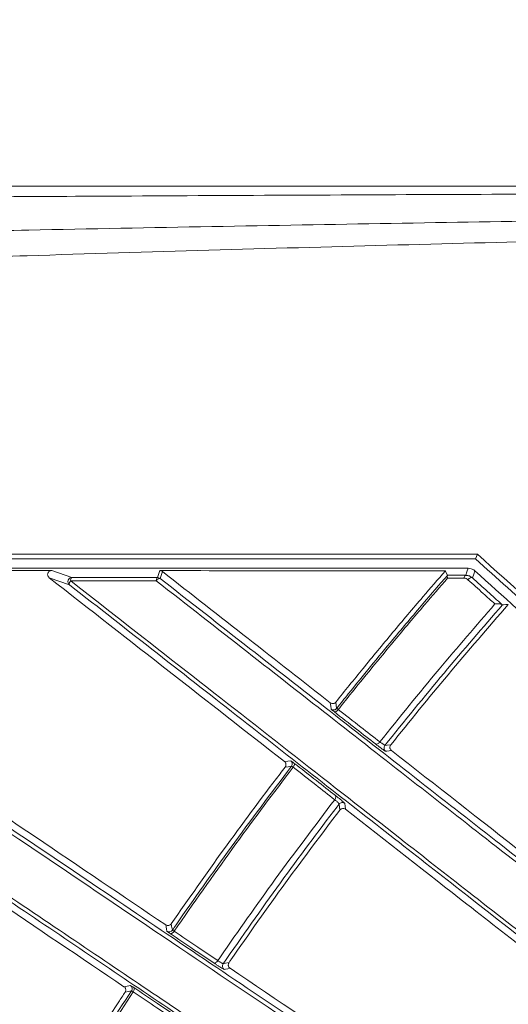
# Model space of a CAD drawing. Header units: millimetres. Extents: x 0 to 1118, y 0 to 864.
# Tile 351 of 512: x 481.46 to 487.52, y 447.27 to 459.47. Entities that reach past the tile are written whole.
import ezdxf

# ---------------------------------------------------------------- set-up
doc = ezdxf.new("R2010")
doc.units = ezdxf.units.MM
doc.styles.add('SLDTEXTSTYLE0', font='TXT', dxfattribs={"width": 0.605})
doc.dimstyles.new('SLDDIMSTYLE3', dxfattribs={"dimtxt": 3.175, "dimasz": 3.302, "dimexe": 0, "dimexo": 0.0625, "dimgap": 0.79375, "dimtad": 0, "dimtih": 1, "dimtoh": 1, "dimdec": 1, "dimlfac": 4, "dimrnd": 1e-09, "dimzin": 12, "dimdsep": 46, "dimtxsty": 'SLDTEXTSTYLE0', "dimsah": 1, "dimcen": 0.09, "dimadec": 0, "dimazin": 3, "dimtfac": 1, "dimtofl": 0, "dimtmove": 0, "dimatfit": 3, "dimfxl": 1, "dimfrac": 2, "dimtolj": 1, "dimtzin": 12, "dimarcsym": 0})

# ---------------------------------------------------------------- blocks, each defined once
blk = doc.blocks.new('_D_3')
at = {"color": 7, "linetype": 'Continuous', "lineweight": 0}
for p, q in [((465.577, 443.258), (465.577, 471.353)), ((606.87, 443.258), (606.87, 471.353)), ((465.577, 469.753), (530.766, 469.753)), ((606.87, 469.753), (541.68, 469.753))]:
    blk.add_line(p, q, dxfattribs=at)
for points in [[(465.577, 469.753), (468.879, 469.245), (468.879, 470.261)], [(606.87, 469.753), (603.568, 470.261), (603.568, 469.245)]]:
    blk.add_solid(points, dxfattribs=at)
at = {"color": 7, "linetype": 'Continuous', "lineweight": 0, "insert": (530.766, 471.409), "char_height": 3.175, "attachment_point": 1, "style": 'SLDTEXTSTYLE0'}
blk.add_mtext('565.2', dxfattribs=at)
blk = doc.blocks.new('_D_4')
at = {"color": 7, "linetype": 'Continuous', "lineweight": 0}
for p, q in [((462.003, 441.286), (462.003, 484.2)), ((610.443, 441.286), (610.443, 484.2)), ((462.003, 482.6), (530.766, 482.6)), ((610.443, 482.6), (541.68, 482.6))]:
    blk.add_line(p, q, dxfattribs=at)
for points in [[(462.003, 482.6), (465.305, 482.092), (465.305, 483.108)], [(610.443, 482.6), (607.141, 483.108), (607.141, 482.092)]]:
    blk.add_solid(points, dxfattribs=at)
at = {"color": 7, "linetype": 'Continuous', "lineweight": 0, "insert": (530.766, 484.256), "char_height": 3.175, "attachment_point": 1, "style": 'SLDTEXTSTYLE0'}
blk.add_mtext('593.8', dxfattribs=at)

msp = doc.modelspace()

# ---------------------------------------------------------------- linework, layer by layer
at = {"color": 7, "linetype": 'Continuous', "lineweight": 15}
for p, q in [((487.114, 452.7869), (487.1373, 452.8458)), ((483.1544, 452.5163), (482.0936, 452.5157)), ((482.1085, 452.5562), (483.1713, 452.5554)), ((486.7643, 452.5818), (486.7655, 452.5838))]:
    msp.add_line(p, q, dxfattribs=at)
at = {"color": 9, "linetype": 'Continuous', "lineweight": 0}
for p, q in [((481.858, 452.6428), (482.1085, 452.5562)), ((483.1713, 452.5554), (483.1997, 452.642)), ((483.2303, 452.6313), (483.202, 452.5453)), ((482.0778, 452.4672), (481.828, 452.5536)), ((485.3919, 450.9337), (485.386, 450.9275)), ((485.4218, 449.7471), (485.4302, 449.6735))]:
    msp.add_line(p, q, dxfattribs=at)
at = {"color": 7, "linetype": 'Continuous', "lineweight": 15, "flags": 128}
for points in [[(486.7655, 452.5838), (486.7473, 452.6227), (486.7395, 452.6393)], [(487.4478, 452.2179), (487.4613, 452.2189), (487.4907, 452.2209), (487.52, 452.2229)]]:
    msp.add_lwpolyline(points, dxfattribs=at)
at = {"color": 9, "linetype": 'Continuous', "lineweight": 0, "flags": 128}
for points in [[(486.9914, 452.5838), (487.0069, 452.6268), (487.0228, 452.6708)], [(487.1059, 452.6386), (487.0907, 452.5966), (487.0748, 452.5524)], [(482.0936, 452.5157), (482.0882, 452.5081), (482.0836, 452.5005), (482.0799, 452.4931), (482.0772, 452.4861), (482.0756, 452.4799), (482.0751, 452.4745), (482.0759, 452.4703), (482.0778, 452.4672)], [(483.1713, 452.5554), (483.1683, 452.5544), (483.1655, 452.5521), (483.1628, 452.5486), (483.1604, 452.5438), (483.1583, 452.5381), (483.1566, 452.5315), (483.1553, 452.5242), (483.1544, 452.5163)], [(483.202, 452.5453), (483.198, 452.5467), (483.1931, 452.5465), (483.1872, 452.5447), (483.1808, 452.5414), (483.1741, 452.5367), (483.1672, 452.5308), (483.1606, 452.5239), (483.1544, 452.5163)], [(487.0748, 452.5524), (487.0698, 452.5549), (487.0638, 452.5558), (487.057, 452.555), (487.0495, 452.5527), (487.0417, 452.5488), (487.034, 452.5435), (487.0266, 452.5371), (487.0198, 452.5298)], [(485.3228, 450.9247), (485.3223, 450.9288), (485.3178, 450.9632), (485.3124, 451.0046)], [(485.4115, 450.92), (485.4053, 450.9124), (485.3984, 450.9056), (485.3911, 450.8999), (485.3838, 450.8955), (485.3767, 450.8926), (485.3701, 450.8914), (485.3643, 450.8918), (485.3594, 450.8938)], [(485.3817, 451.0118), (485.3868, 450.9728), (485.3868, 450.9722), (485.3913, 450.9379), (485.3919, 450.9337)], [(485.9264, 450.5186), (485.9202, 450.5109), (485.9132, 450.5041), (485.9059, 450.4985), (485.8985, 450.4942), (485.8912, 450.4914), (485.8844, 450.4903), (485.8784, 450.4908), (485.8733, 450.493)], [(485.9899, 450.4743), (486.0195, 450.4781), (486.0631, 450.4837)], [(486.0707, 450.4121), (486.0428, 450.4085), (486.0133, 450.4047), (485.9991, 450.4029)], [(484.7433, 450.2758), (484.7848, 450.2807), (484.8232, 450.2852)], [(484.8313, 450.2162), (484.792, 450.2116), (484.7527, 450.207)], [(484.8623, 450.257), (484.8652, 450.2532), (484.867, 450.2482), (484.8676, 450.2421), (484.8669, 450.2353), (484.8651, 450.2279), (484.862, 450.2202), (484.858, 450.2125), (484.853, 450.2049)], [(485.3755, 449.8553), (485.3786, 449.8514), (485.3805, 449.8462), (485.3813, 449.8401), (485.3808, 449.8332), (485.379, 449.8257), (485.3761, 449.818), (485.3721, 449.8102), (485.3672, 449.8026)], [(485.4931, 449.7552), (485.497, 449.7209), (485.5013, 449.6836)], [(483.2875, 448.1715), (483.2821, 448.1983), (483.2764, 448.2264), (483.2715, 448.2508)], [(483.3401, 448.2629), (483.3457, 448.2349), (483.3557, 448.1853)], [(483.3767, 448.1723), (483.371, 448.1643), (483.3646, 448.1571), (483.3578, 448.1509), (483.351, 448.146), (483.3442, 448.1427), (483.3378, 448.1409), (483.3321, 448.1409), (483.3272, 448.1425)], [(483.9182, 447.8079), (483.9125, 447.7998), (483.9061, 447.7926), (483.8993, 447.7865), (483.8922, 447.7817), (483.8853, 447.7784), (483.8787, 447.7768), (483.8728, 447.7768), (483.8677, 447.7786)], [(483.9843, 447.7686), (484.0133, 447.7744), (484.0571, 447.7832)], [(484.0697, 447.7124), (484.0423, 447.7069), (484.0132, 447.7011), (483.9984, 447.6981)], [(482.7545, 447.4841), (482.7958, 447.4919), (482.834, 447.4992)], [(482.8469, 447.4309), (482.8078, 447.4235), (482.7688, 447.4161)], [(482.876, 447.473), (482.8792, 447.4695), (482.8812, 447.4646), (482.8821, 447.4587), (482.8818, 447.4518), (482.8804, 447.4443), (482.8778, 447.4364), (482.8742, 447.4284), (482.8697, 447.4205)]]:
    msp.add_lwpolyline(points, dxfattribs=at)
at = {"color": 9, "linetype": 'Continuous', "lineweight": 0}
for centre, radius, start, end in [((482.1094, 452.5061), 0.0501, 90.97078, 230.87522), ((482.1386, 452.5221), 0.0455, 131.40302, 188.0994), ((483.1719, 452.5053), 0.05, 52.93812, 90.69631), ((487.0065, 452.5505), 0.0365, 114.3898, 182.38423), ((486.0291, 450.443), 0.05, 141.3929, 233.28661), ((484.7915, 450.2465), 0.05, 322.74274, 50.67155), ((485.4614, 449.7165), 0.05, 50.71508, 142.31946), ((484.0255, 447.7402), 0.05, 145.40677, 237.24803), ((482.805, 447.4583), 0.05, 326.73365, 54.70825)]:
    msp.add_arc(centre, radius, start, end, dxfattribs=at)
at = {"color": 7, "linetype": 'Continuous', "lineweight": 15}
for centre, radius, start, end in [((485.3527, 450.9648), 0.0501, 233.35254, 311.6606), ((483.3145, 448.2136), 0.05, 237.30226, 325.51232)]:
    msp.add_arc(centre, radius, start, end, dxfattribs=at)
for points, knots in [([(478.6284, 457.4083), (479.2268, 457.4083), (480.4284, 457.4083), (482.3673, 457.4083), (484.4268, 457.4083), (486.5972, 457.4083), (488.7257, 457.4083), (490.966, 457.4083), (493.2968, 457.4083), (496.1636, 457.4083), (499.4167, 457.4083), (502.5009, 457.4083), (505.0216, 457.4083), (506.9484, 457.4083), (508.9184, 457.4083), (510.9365, 457.4083), (513.0011, 457.4083), (515.1104, 457.4083), (517.2521, 457.4083), (519.42, 457.4083), (521.6048, 457.4083), (523.7983, 457.4083), (525.9948, 457.4083), (528.1826, 457.4083), (530.3603, 457.4083), (532.5194, 457.4083), (535.3724, 457.4083), (538.8864, 457.4083), (543.0282, 457.4083), (547.1201, 457.4083), (551.1895, 457.4083), (555.2604, 457.4083), (559.3511, 457.4083), (563.4733, 457.4083), (567.6359, 457.4083), (571.8418, 457.4083), (576.0961, 457.4083), (580.3947, 457.4083), (584.016, 457.4083), (586.931, 457.4083), (589.1251, 457.4083), (590.5894, 457.4083), (591.3199, 457.4083)], [0, 0, 0, 0, 0.0150469, 0.03021347, 0.04919, 0.06817428, 0.08761586, 0.10706287, 0.13077385, 0.15452665, 0.19124907, 0.22797606, 0.24634268, 0.26472742, 0.28309378, 0.30146499, 0.31989375, 0.33826425, 0.35670675, 0.37507676, 0.39344494, 0.41188007, 0.43024659, 0.44867021, 0.46703481, 0.48544329, 0.5038081, 0.54054804, 0.57727749, 0.61400144, 0.65072365, 0.68744612, 0.72417294, 0.76091247, 0.79764329, 0.83441158, 0.87114967, 0.90796061, 0.94471849, 0.96317402, 0.98162873, 1, 1, 1, 1]), ([(487.1373, 452.8458), (486.4954, 452.8458), (485.2115, 452.8458), (483.2121, 452.8458), (481.1563, 452.8458), (479.7426, 452.8458), (479.0323, 452.8458)], [0, 0, 0, 0, 0.2510588, 0.5021807, 0.7498708, 1, 1, 1, 1]), ([(487.114, 452.7869), (486.4668, 452.7871), (485.1723, 452.7876), (483.1732, 452.7882), (481.137, 452.7887), (479.7515, 452.7889), (479.0557, 452.789)], [0, 0, 0, 0, 0.2537414, 0.5075421, 0.7526811, 1, 1, 1, 1]), ([(497.793, 443.1652), (496.9903, 443.888), (495.3843, 445.3339), (493.3059, 447.2065), (491.5476, 448.7911), (490.1567, 450.0446), (488.6954, 451.3617), (487.641, 452.3119), (487.114, 452.7869)], [0, 0, 0, 0, 0.2480757, 0.4962787, 0.6214379, 0.7465747, 0.8733173, 1, 1, 1, 1]), ([(500.9939, 440.3693), (500.569, 440.7518), (499.7192, 441.517), (498.1171, 442.9595), (496.2729, 444.6201), (494.1217, 446.557), (492.3467, 448.1553), (490.8516, 449.5014), (489.6757, 450.5602), (488.4488, 451.6649), (487.5744, 452.4522), (487.1373, 452.8458)], [0, 0, 0, 0, 0.09137988, 0.18278867, 0.36606287, 0.52332334, 0.68074279, 0.76018071, 0.83960845, 0.9198161, 1, 1, 1, 1]), ([(479.1563, 452.6708), (479.8442, 452.6708), (481.2368, 452.6708), (483.2399, 452.6708), (485.1802, 452.6708), (486.4076, 452.6708), (487.0228, 452.6708)], [0, 0, 0, 0, 0.2505874, 0.5073093, 0.7530649, 1, 1, 1, 1]), ([(481.3124, 452.6431), (481.4464, 452.643), (481.6287, 452.6429), (481.81, 452.6428), (481.858, 452.6428)], [0, 0, 0, 0, 0.7348677, 1, 1, 1, 1]), ([(481.828, 452.5536), (481.8235, 452.5579), (481.8144, 452.5665), (481.8077, 452.5844), (481.8075, 452.6026), (481.8134, 452.6185), (481.8236, 452.6307), (481.8367, 452.6391), (481.8488, 452.6425), (481.856, 452.6427), (481.858, 452.6428)], [0, 0, 0, 0, 0.1553365, 0.3111363, 0.4544887, 0.5825646, 0.7022244, 0.8221521, 0.9495804, 1, 1, 1, 1]), ([(483.1997, 452.642), (483.7421, 452.6416), (484.9494, 452.6407), (486.1038, 452.6398), (486.7395, 452.6393)], [0, 0, 0, 0, 0.4492756, 1, 1, 1, 1]), ([(483.1997, 452.642), (483.2058, 452.6414), (483.217, 452.6403), (483.2261, 452.6341), (483.2303, 452.6313)], [0, 0, 0, 0, 0.5433896, 1, 1, 1, 1]), ([(485.3124, 451.0046), (484.9759, 451.2675), (484.3014, 451.7945), (483.5879, 452.352), (483.2303, 452.6313)], [0, 0, 0, 0, 0.4988623, 1, 1, 1, 1]), ([(485.3817, 451.0118), (485.4928, 451.1502), (485.7253, 451.4395), (486.0852, 451.8745), (486.4267, 452.2787), (486.6465, 452.5321), (486.7395, 452.6393)], [0, 0, 0, 0, 0.2511558, 0.5251258, 0.7990973, 1, 1, 1, 1]), ([(487.0228, 452.6708), (487.0359, 452.6695), (487.0644, 452.6668), (487.0911, 452.6515), (487.1041, 452.6402), (487.1059, 452.6386)], [0, 0, 0, 0, 0.4221094, 0.9211726, 1, 1, 1, 1]), ([(487.1059, 452.6386), (487.4535, 452.3256), (488.1488, 451.6996), (489.4782, 450.5026), (491.0385, 449.0976), (492.7871, 447.5232), (494.4246, 446.0488), (495.9979, 444.6322), (497.0229, 443.7093), (497.5355, 443.2478)], [0, 0, 0, 0, 0.0852901, 0.1705933, 0.3427325, 0.5089162, 0.6754749, 0.8377191, 1, 1, 1, 1]), ([(481.828, 452.5536), (482.3296, 452.1617), (483.3384, 451.3735), (484.2732, 450.6431), (484.7433, 450.2758)], [0, 0, 0, 0, 0.4972346, 1, 1, 1, 1]), ([(482.0936, 452.5157), (482.5738, 452.1402), (483.5355, 451.3882), (484.8913, 450.3283), (486.0512, 449.4215), (487.3947, 448.3713), (488.8944, 447.1991), (490.6273, 445.8449), (491.951, 444.8106), (492.7029, 444.2232), (492.9191, 444.0542)], [0, 0, 0, 0, 0.1110209, 0.2223609, 0.3335735, 0.4099435, 0.5831429, 0.7565998, 0.9300079, 1, 1, 1, 1]), ([(496.3774, 442.1857), (495.5617, 442.8226), (493.9297, 444.0968), (491.6359, 445.8886), (489.4537, 447.5935), (487.7738, 448.9061), (486.3902, 449.9873), (485.3608, 450.7918), (484.2882, 451.6301), (483.5323, 452.221), (483.1544, 452.5163)], [0, 0, 0, 0, 0.2115027, 0.423133, 0.5736118, 0.7247468, 0.7930736, 0.8613906, 0.9307049, 1, 1, 1, 1]), ([(483.202, 452.5453), (483.5749, 452.254), (484.3208, 451.6713), (485.3911, 450.8352), (486.4289, 450.0245), (487.8218, 448.9364), (489.5089, 447.6185), (491.692, 445.9131), (493.9898, 444.118), (495.6219, 442.8428), (496.4385, 442.2048)], [0, 0, 0, 0, 0.0682848, 0.1365874, 0.2060461, 0.2755151, 0.4259092, 0.5771364, 0.788424, 1, 1, 1, 1]), ([(486.7643, 452.5818), (486.7634, 452.5795), (486.7617, 452.5751), (486.7629, 452.5632), (486.7652, 452.5538), (486.7667, 452.549), (486.7668, 452.5488)], [0, 0, 0, 0, 0.3419618, 0.6827615, 0.9848889, 1, 1, 1, 1]), ([(486.7655, 452.5838), (486.8166, 452.5838), (486.892, 452.5838), (486.9672, 452.5838), (486.9914, 452.5838)], [0, 0, 0, 0, 0.6776924, 1, 1, 1, 1]), ([(487.0748, 452.5524), (487.0626, 452.5611), (487.0395, 452.5777), (487.0088, 452.5836), (486.9933, 452.5837), (486.9914, 452.5838)], [0, 0, 0, 0, 0.4927323, 0.9377561, 1, 1, 1, 1]), ([(487.0748, 452.5524), (487.138, 452.4955), (487.2608, 452.3848), (487.3825, 452.2753), (487.4416, 452.2222)], [0, 0, 0, 0, 0.5142459, 1, 1, 1, 1]), ([(492.7768, 444.1075), (492.6077, 444.2396), (492.0371, 444.6855), (491.0436, 445.4618), (489.768, 446.4585), (488.4367, 447.4987), (487.2306, 448.441), (486.1505, 449.285), (485.2167, 450.0147), (484.2161, 450.7965), (483.1745, 451.6103), (482.4433, 452.1816), (482.0778, 452.4672)], [0, 0, 0, 0, 0.0554148, 0.1869955, 0.3185642, 0.4509723, 0.5833523, 0.6609202, 0.7450187, 0.8291041, 0.9145634, 1, 1, 1, 1]), ([(486.0631, 450.4837), (486.2978, 450.7743), (486.7733, 451.3627), (487.2691, 451.9338), (487.52, 452.2229)], [0, 0, 0, 0, 0.493816, 1, 1, 1, 1]), ([(487.4416, 452.2222), (487.4393, 452.2235), (487.4348, 452.2262), (487.4223, 452.2293), (487.4041, 452.2315), (487.38, 452.2317), (487.3627, 452.2301), (487.3542, 452.2287), (487.354, 452.2287)], [0, 0, 0, 0, 0.1322486, 0.263966, 0.446908, 0.7047831, 0.9927409, 1, 1, 1, 1]), ([(487.4416, 452.2222), (487.4436, 452.2206), (487.4468, 452.2182), (487.4475, 452.218), (487.4478, 452.2179)], [0, 0, 0, 0, 0.6482562, 1, 1, 1, 1]), ([(491.7117, 442.3915), (491.4816, 442.5467), (490.7081, 443.0683), (489.3506, 443.9838), (487.5857, 445.1742), (485.8517, 446.344), (484.1624, 447.4837), (482.5343, 448.5823), (480.9663, 449.6404), (479.4959, 450.6327), (478.5933, 451.2418), (478.1422, 451.5463)], [0, 0, 0, 0, 0.0618962, 0.2080634, 0.3542771, 0.500275, 0.6128225, 0.7255087, 0.8377859, 0.9189124, 1, 1, 1, 1]), ([(478.1773, 451.5839), (478.6273, 451.2803), (479.533, 450.6695), (480.8527, 449.7795), (482.1373, 448.9131), (483.3849, 448.0717), (484.588, 447.2603), (485.8557, 446.4054), (487.1687, 445.5199), (488.5223, 444.607), (489.8244, 443.7288), (490.8496, 443.0374), (491.4401, 442.6391), (491.6203, 442.5176)], [0, 0, 0, 0, 0.0818347, 0.1646837, 0.2492724, 0.3338933, 0.4204331, 0.5069912, 0.6175406, 0.7281121, 0.8395844, 0.9510672, 1, 1, 1, 1]), ([(494.5611, 439.6231), (493.7173, 440.1923), (492.451, 441.0465), (490.696, 442.2303), (489.2915, 443.1778), (487.7816, 444.1963), (486.1314, 445.3096), (484.3701, 446.4976), (482.7906, 447.5632), (481.462, 448.4594), (480.4252, 449.1588), (479.3464, 449.8865), (478.4079, 450.5195), (477.8318, 450.9081), (477.6345, 451.0412)], [0, 0, 0, 0, 0.1818746, 0.2729296, 0.3639776, 0.4640034, 0.5640039, 0.6659037, 0.7677246, 0.8184448, 0.8691548, 0.9210695, 0.9729699, 1, 1, 1, 1]), ([(477.6714, 451.0757), (477.8627, 450.9465), (478.4225, 450.5686), (479.3349, 449.9526), (480.4028, 449.2318), (481.4464, 448.5273), (482.7753, 447.6304), (484.3343, 446.5781), (486.0842, 445.3972), (487.7469, 444.2752), (489.2775, 443.2425), (490.6905, 442.2894), (492.4449, 441.1059), (493.7116, 440.2519), (494.5567, 439.6822)], [0, 0, 0, 0, 0.0262854, 0.0768739, 0.1274753, 0.1794234, 0.2313824, 0.3311189, 0.4309287, 0.5331629, 0.6354252, 0.7264754, 0.817533, 1, 1, 1, 1]), ([(485.3124, 451.0046), (485.3186, 451.0008), (485.3306, 450.9935), (485.3507, 450.993), (485.3677, 450.9989), (485.3771, 451.0063), (485.3811, 451.0112), (485.3817, 451.0118)], [0, 0, 0, 0, 0.2979303, 0.5807583, 0.7757692, 0.9718183, 1, 1, 1, 1]), ([(483.2715, 448.2508), (482.7404, 448.609), (481.6715, 449.3301), (480.5116, 450.1124), (479.928, 450.5061)], [0, 0, 0, 0, 0.4968677, 1, 1, 1, 1]), ([(486.0631, 450.4837), (486.0603, 450.4796), (486.0548, 450.4714), (486.0514, 450.4569), (486.0519, 450.4421), (486.057, 450.4272), (486.0642, 450.4174), (486.0696, 450.413), (486.0707, 450.4121)], [0, 0, 0, 0, 0.167821, 0.3353703, 0.5104483, 0.7098946, 0.9409733, 1, 1, 1, 1]), ([(489.256, 447.9234), (488.7494, 448.3192), (487.7337, 449.1128), (486.6259, 449.9783), (486.0707, 450.4121)], [0, 0, 0, 0, 0.49884, 1, 1, 1, 1]), ([(483.3401, 448.2629), (483.5552, 448.5704), (483.9946, 449.1985), (484.4732, 449.841), (484.7317, 450.1795), (484.7527, 450.207)], [0, 0, 0, 0, 0.4682862, 0.9567093, 1, 1, 1, 1]), ([(484.7527, 450.207), (484.7553, 450.211), (484.7604, 450.2191), (484.7633, 450.2332), (484.7622, 450.2475), (484.7567, 450.2617), (484.7493, 450.2708), (484.7442, 450.2751), (484.7433, 450.2758)], [0, 0, 0, 0, 0.1706431, 0.3411266, 0.5164072, 0.7156406, 0.9498669, 1, 1, 1, 1]), ([(484.8623, 450.257), (484.9554, 450.1841), (485.1277, 450.0493), (485.2975, 449.9164), (485.3755, 449.8553)], [0, 0, 0, 0, 0.54091582, 1, 1, 1, 1]), ([(479.411, 449.7395), (479.9866, 449.3513), (481.1462, 448.569), (482.2158, 447.8475), (482.7545, 447.4841)], [0, 0, 0, 0, 0.4963608, 1, 1, 1, 1]), ([(485.5013, 449.6836), (485.4952, 449.6872), (485.4835, 449.6941), (485.4636, 449.6944), (485.446, 449.6883), (485.4354, 449.6801), (485.4309, 449.6744), (485.4302, 449.6735)], [0, 0, 0, 0, 0.284997, 0.5507482, 0.7548601, 0.9601383, 1, 1, 1, 1]), ([(485.5013, 449.6836), (486.0099, 449.2862), (487.1196, 448.4191), (488.1363, 447.6248), (488.6869, 447.1945)], [0, 0, 0, 0, 0.4583318, 1, 1, 1, 1]), ([(484.0571, 447.7832), (484.0645, 447.7939), (484.2944, 448.1268), (484.7441, 448.763), (485.2049, 449.3746), (485.4302, 449.6735)], [0, 0, 0, 0, 0.0166436, 0.5193951, 1, 1, 1, 1]), ([(493.6107, 438.1694), (492.7381, 438.6729), (491.4285, 439.4286), (489.6023, 440.4827), (488.0584, 441.374), (486.3097, 442.3836), (484.5126, 443.4213), (482.8234, 444.3967), (481.2746, 445.2911), (479.8566, 446.1102), (478.6081, 446.8313), (477.5473, 447.4441), (476.4513, 448.0773), (475.6995, 448.5116), (475.3237, 448.7287)], [0, 0, 0, 0, 0.1774255, 0.266286, 0.3551386, 0.4675419, 0.5798941, 0.6572823, 0.7347521, 0.8120034, 0.8583397, 0.9046662, 0.9523382, 1, 1, 1, 1]), ([(475.359, 448.7664), (475.7244, 448.5554), (476.4554, 448.1334), (477.5434, 447.5053), (478.6179, 446.885), (479.8685, 446.1631), (481.2589, 445.3604), (482.7564, 444.496), (484.4475, 443.5198), (486.2895, 442.4565), (488.0899, 441.4172), (489.6565, 440.5128), (491.4835, 439.4582), (492.7944, 438.7013), (493.669, 438.1964)], [0, 0, 0, 0, 0.0462822, 0.0925733, 0.1403265, 0.1880907, 0.2624662, 0.3370374, 0.4115325, 0.5282938, 0.6451162, 0.7337278, 0.8223467, 1, 1, 1, 1]), ([(474.8453, 448.2505), (475.2299, 448.0282), (475.9992, 447.5837), (477.1465, 446.9208), (478.2801, 446.2657), (479.5627, 445.5247), (480.9579, 444.7186), (482.4374, 443.8639), (484.1082, 442.8987), (485.9289, 441.847), (487.7149, 440.8155), (489.2747, 439.9147), (491.1017, 438.8598), (492.4097, 438.105), (493.2824, 437.6013)], [0, 0, 0, 0, 0.0484266, 0.0968638, 0.1470313, 0.1972123, 0.2704065, 0.3437877, 0.4170952, 0.5318977, 0.6467587, 0.734953, 0.8231548, 1, 1, 1, 1]), ([(483.2715, 448.2508), (483.278, 448.2475), (483.2905, 448.241), (483.3106, 448.242), (483.327, 448.249), (483.3359, 448.2571), (483.3396, 448.2623), (483.3401, 448.2629)], [0, 0, 0, 0, 0.30041, 0.5788645, 0.7744808, 0.9710223, 1, 1, 1, 1]), ([(493.2912, 437.5424), (492.42, 438.0453), (491.1126, 438.8003), (489.2851, 439.8555), (487.7447, 440.7449), (486.0046, 441.7497), (484.2219, 442.7791), (482.5473, 443.746), (481.0131, 444.6319), (479.5869, 445.4554), (478.3031, 446.1966), (477.1761, 446.8473), (476.009, 447.5212), (475.2079, 447.9837), (474.8074, 448.2149)], [0, 0, 0, 0, 0.1761708, 0.2644158, 0.3526531, 0.4632126, 0.5737228, 0.6498068, 0.7259698, 0.8019248, 0.850655, 0.8993731, 0.9496927, 1, 1, 1, 1]), ([(484.0571, 447.7832), (484.0546, 447.7789), (484.0497, 447.7703), (484.0474, 447.7554), (484.049, 447.7405), (484.0553, 447.7259), (484.0632, 447.717), (484.0688, 447.713), (484.0697, 447.7124)], [0, 0, 0, 0, 0.17011395, 0.33993208, 0.5175672, 0.71909579, 0.95089019, 1, 1, 1, 1]), ([(487.4205, 445.4522), (486.8885, 445.811), (485.8218, 446.5305), (484.6548, 447.3177), (484.0697, 447.7124)], [0, 0, 0, 0, 0.4987033, 1, 1, 1, 1]), ([(481.4952, 445.3783), (481.6848, 445.6942), (482.0724, 446.3399), (482.5045, 447.0145), (482.7423, 447.3759), (482.7688, 447.4161)], [0, 0, 0, 0, 0.4598742, 0.9399016, 1, 1, 1, 1]), ([(481.5163, 445.3015), (481.5591, 445.3739), (481.7984, 445.7779), (482.2351, 446.4921), (482.6462, 447.1229), (482.8469, 447.4309)], [0, 0, 0, 0, 0.1004034, 0.5608263, 1, 1, 1, 1]), ([(482.8697, 447.4205), (482.668, 447.1109), (482.2561, 446.4787), (481.8192, 445.7638), (481.5807, 445.3609), (481.5385, 445.2895)], [0, 0, 0, 0, 0.4411314, 0.9009567, 1, 1, 1, 1]), ([(482.7688, 447.4161), (482.7711, 447.4204), (482.7757, 447.4288), (482.7775, 447.4432), (482.7753, 447.4576), (482.7686, 447.4715), (482.7606, 447.4799), (482.7553, 447.4836), (482.7545, 447.4841)], [0, 0, 0, 0, 0.1730734, 0.3459793, 0.5239827, 0.72544, 0.9604402, 1, 1, 1, 1])]:
    msp.add_open_spline(points, degree=3, knots=knots, dxfattribs=at)
at = {"color": 9, "linetype": 'Continuous', "lineweight": 0}
for points, knots in [([(591.3199, 457.2619), (591.3199, 457.2619), (590.5946, 457.2619), (588.4123, 457.2701), (584.7815, 457.2752), (580.4548, 457.2835), (576.1681, 457.2902), (571.9257, 457.2968), (567.7272, 457.3032), (563.5704, 457.3096), (559.4515, 457.316), (555.3613, 457.3226), (551.2882, 457.3293), (547.2129, 457.3361), (543.1114, 457.3427), (538.9561, 457.3488), (535.4287, 457.353), (532.5638, 457.3557), (530.3941, 457.3575), (528.2063, 457.3588), (526.0061, 457.3599), (523.7987, 457.3607), (521.5918, 457.3613), (519.3941, 457.3616), (517.2135, 457.3616), (515.0588, 457.3614), (512.9377, 457.3607), (510.8594, 457.3597), (508.8291, 457.3581), (506.8477, 457.3561), (504.9111, 457.3536), (502.3803, 457.3496), (499.2872, 457.3438), (496.03, 457.3362), (493.164, 457.3283), (490.8491, 457.321), (488.6353, 457.3129), (486.5312, 457.3043), (484.3711, 457.2942), (482.3196, 457.2835), (480.3991, 457.2725), (479.2174, 457.2654), (478.6266, 457.2619)], [0, 0, 0, 0, 0.0000001, 0.0182549, 0.0549227, 0.0916009, 0.1282775, 0.1649582, 0.2016499, 0.2383441, 0.2750562, 0.3117701, 0.348506, 0.3852707, 0.4220717, 0.4589178, 0.4958144, 0.5142712, 0.5327612, 0.55125, 0.5697591, 0.5882671, 0.6067898, 0.6253117, 0.6438065, 0.6623381, 0.6808701, 0.6993857, 0.7179031, 0.7363699, 0.7548217, 0.7732755, 0.8100823, 0.8468029, 0.8704662, 0.8941239, 0.9131571, 0.9322387, 0.9512837, 0.9702671, 0.985135, 1, 1, 1, 1]), ([(478.6266, 456.8043), (479.1197, 456.8142), (480.1058, 456.8342), (481.8539, 456.8696), (483.8554, 456.9081), (486.0791, 456.9475), (488.2446, 456.9826), (490.4849, 457.0151), (492.7942, 457.0446), (495.6406, 457.0769), (498.8918, 457.1089), (501.9886, 457.1342), (504.5195, 457.1513), (506.4556, 457.1624), (508.4348, 457.1715), (510.4601, 457.1785), (512.5319, 457.1835), (514.6467, 457.1866), (516.7979, 457.1879), (518.9763, 457.1879), (521.1715, 457.1868), (523.3762, 457.1846), (525.5827, 457.1813), (527.7848, 457.1768), (529.976, 457.171), (532.1505, 457.1639), (534.3165, 457.1552), (536.4724, 457.1452), (539.3286, 457.1301), (542.8285, 457.1088), (546.2714, 457.0859), (551.0377, 457.0536), (555.7835, 457.0217), (561.2551, 456.9878), (565.3888, 456.9632), (569.5622, 456.9397), (573.778, 456.9146), (578.0399, 456.8955), (582.3412, 456.8512), (586.0116, 456.8873), (588.9916, 456.7399), (590.5704, 456.992), (591.3199, 456.8046), (591.3199, 456.8046)], [0, 0, 0, 0, 0.0124156, 0.0248326, 0.0442888, 0.0638163, 0.0833864, 0.102901, 0.1261536, 0.1494116, 0.1861517, 0.2229768, 0.2414386, 0.2598986, 0.2784059, 0.2969111, 0.3154101, 0.3339501, 0.3524897, 0.3710264, 0.3895636, 0.4080613, 0.4265798, 0.4450991, 0.4635997, 0.4821013, 0.5005705, 0.5193186, 0.5380678, 0.575411, 0.6122364, 0.6306344, 0.7041537, 0.7408818, 0.7776078, 0.8142993, 0.8510028, 0.8877028, 0.9243996, 0.9610885, 0.980545, 0.9999999, 1, 1, 1, 1]), ([(591.3185, 456.4519), (590.5481, 456.461), (589.0072, 456.4792), (586.0192, 456.5113), (582.3656, 456.5478), (578.0717, 456.5874), (573.8193, 456.6254), (569.6108, 456.6626), (565.4438, 456.7001), (561.3153, 456.7389), (555.8477, 456.7925), (551.1036, 456.843), (546.3357, 456.8942), (542.8881, 456.9306), (539.3816, 456.9646), (536.5183, 456.9886), (534.3558, 457.0046), (532.1824, 457.0183), (529.9998, 457.0297), (527.7998, 457.0388), (525.5886, 457.0459), (523.3725, 457.0511), (521.1578, 457.0546), (518.9524, 457.0565), (516.7637, 457.0565), (514.6023, 457.0543), (512.4775, 457.0495), (510.3963, 457.0415), (508.3624, 457.0303), (506.3759, 457.0158), (504.4332, 456.9982), (501.8969, 456.971), (498.7969, 456.9309), (495.5468, 456.8803), (492.7057, 456.8292), (490.4055, 456.7829), (488.1771, 456.7318), (486.0266, 456.6769), (483.8184, 456.6152), (481.8318, 456.555), (480.0974, 456.4998), (479.1193, 456.4687), (478.6303, 456.4532)], [0, 0, 0, 0, 0.01939954, 0.03880048, 0.0754075, 0.11202221, 0.14866039, 0.18530191, 0.22194391, 0.25863451, 0.29532703, 0.36883047, 0.38723704, 0.42409938, 0.46151078, 0.48031027, 0.49910859, 0.51763836, 0.53620946, 0.55477945, 0.57337714, 0.59197392, 0.61055461, 0.62917845, 0.64780181, 0.66642839, 0.68505539, 0.70363641, 0.72221131, 0.74078831, 0.75929392, 0.77780134, 0.81465962, 0.85137247, 0.87456699, 0.89775613, 0.91715455, 0.93660682, 0.95601766, 0.97535942, 0.98768047, 1, 1, 1, 1]), ([(485.3919, 450.9337), (485.4399, 450.9939), (485.6697, 451.2815), (486.0261, 451.7161), (486.4372, 452.2039), (486.6643, 452.4662), (486.7643, 452.5818)], [0, 0, 0, 0, 0.1076714, 0.5147833, 0.7861364, 1, 1, 1, 1]), ([(486.7668, 452.5488), (486.6712, 452.4383), (486.4489, 452.1812), (486.0424, 451.6987), (485.6872, 451.2653), (485.4586, 450.979), (485.4115, 450.92)], [0, 0, 0, 0, 0.2068215, 0.481323, 0.8931578, 1, 1, 1, 1]), ([(486.97, 452.549), (486.9458, 452.549), (486.8781, 452.5489), (486.8103, 452.5488), (486.7668, 452.5488)], [0, 0, 0, 0, 0.3578628, 1, 1, 1, 1]), ([(486.97, 452.549), (486.9711, 452.549), (486.9806, 452.5488), (486.9989, 452.545), (487.0125, 452.535), (487.0198, 452.5298)], [0, 0, 0, 0, 0.0608817, 0.5026918, 1, 1, 1, 1]), ([(487.354, 452.2287), (487.3056, 452.2723), (487.1948, 452.3721), (487.0828, 452.4729), (487.0198, 452.5298)], [0, 0, 0, 0, 0.4363558, 1, 1, 1, 1]), ([(485.9264, 450.5186), (486.1696, 450.8202), (486.6358, 451.3985), (487.1216, 451.9601), (487.354, 452.2287)], [0, 0, 0, 0, 0.5216229, 1, 1, 1, 1]), ([(487.4478, 452.2179), (487.2045, 451.9372), (486.7083, 451.3647), (486.2324, 450.7749), (485.9899, 450.4743)], [0, 0, 0, 0, 0.4903504, 1, 1, 1, 1]), ([(485.3228, 450.9247), (485.3237, 450.9236), (485.3254, 450.9214), (485.3382, 450.9105), (485.3523, 450.8994), (485.3594, 450.8938)], [0, 0, 0, 0, 0.315956, 0.6579759, 1, 1, 1, 1]), ([(485.4115, 450.92), (485.4078, 450.9226), (485.4004, 450.9277), (485.3936, 450.9325), (485.3924, 450.9333), (485.3919, 450.9337)], [0, 0, 0, 0, 0.3420796, 0.6841296, 1, 1, 1, 1]), ([(485.4115, 450.92), (485.5044, 450.8476), (485.6772, 450.7129), (485.8476, 450.5801), (485.9264, 450.5186)], [0, 0, 0, 0, 0.5372478, 1, 1, 1, 1]), ([(485.8733, 450.493), (485.7946, 450.5544), (485.6245, 450.6871), (485.452, 450.8216), (485.3594, 450.8938)], [0, 0, 0, 0, 0.4627711, 1, 1, 1, 1]), ([(485.8733, 450.493), (485.8753, 450.4914), (485.8849, 450.484), (485.9046, 450.469), (485.932, 450.4486), (485.958, 450.4298), (485.9795, 450.4148), (485.9948, 450.4047), (485.9977, 450.4035), (485.9991, 450.4029)], [0, 0, 0, 0, 0.0433714, 0.2029251, 0.3623043, 0.5216192, 0.6809987, 0.8405173, 1, 1, 1, 1]), ([(485.9899, 450.4743), (485.9893, 450.4747), (485.9882, 450.4756), (485.9807, 450.4809), (485.97, 450.4884), (485.9568, 450.4976), (485.9427, 450.5073), (485.9325, 450.5144), (485.9275, 450.5178), (485.9264, 450.5186)], [0, 0, 0, 0, 0.15953819, 0.31892947, 0.47812784, 0.63730792, 0.79671674, 0.95652432, 1, 1, 1, 1]), ([(483.3557, 448.1853), (483.3711, 448.2076), (483.609, 448.5528), (484.0918, 449.2366), (484.5797, 449.8829), (484.8313, 450.2162)], [0, 0, 0, 0, 0.0323082, 0.5008886, 1, 1, 1, 1]), ([(484.853, 450.2049), (484.836, 450.1828), (484.581, 449.8495), (484.0797, 449.1785), (483.6159, 448.5148), (483.3767, 448.1723)], [0, 0, 0, 0, 0.0332819, 0.5012498, 1, 1, 1, 1]), ([(484.8623, 450.257), (484.8556, 450.2622), (484.8417, 450.2729), (484.8275, 450.2833), (484.8246, 450.2846), (484.8232, 450.2852)], [0, 0, 0, 0, 0.3170843, 0.658611, 1, 1, 1, 1]), ([(484.8313, 450.2162), (484.8324, 450.2163), (484.8344, 450.2166), (484.8423, 450.2124), (484.8495, 450.2073), (484.853, 450.2049)], [0, 0, 0, 0, 0.34324548, 0.68461842, 1, 1, 1, 1]), ([(485.3672, 449.8026), (485.2891, 449.8637), (485.1189, 449.9969), (484.9463, 450.1319), (484.853, 450.2049)], [0, 0, 0, 0, 0.459065, 1, 1, 1, 1]), ([(485.3755, 449.8553), (485.3833, 449.8491), (485.3989, 449.8368), (485.4255, 449.8151), (485.4506, 449.7941), (485.472, 449.7756), (485.487, 449.7621), (485.4926, 449.7564), (485.493, 449.7554), (485.4931, 449.7552)], [0, 0, 0, 0, 0.1584146, 0.3168376, 0.4753443, 0.6345571, 0.7947231, 0.9558007, 1, 1, 1, 1]), ([(483.9182, 447.8079), (483.929, 447.8235), (484.1624, 448.1623), (484.6363, 448.8341), (485.1199, 449.4749), (485.3672, 449.8026)], [0, 0, 0, 0, 0.0231557, 0.500397, 1, 1, 1, 1]), ([(485.4218, 449.7471), (485.4134, 449.7362), (485.1671, 449.4144), (484.6787, 448.7615), (484.2192, 448.1045), (483.9843, 447.7686)], [0, 0, 0, 0, 0.0168322, 0.497263, 1, 1, 1, 1]), ([(485.3672, 449.8026), (485.3712, 449.7996), (485.3791, 449.7936), (485.3922, 449.7824), (485.4041, 449.7711), (485.4139, 449.7607), (485.4203, 449.7524), (485.4221, 449.7484), (485.4218, 449.7473), (485.4218, 449.7471)], [0, 0, 0, 0, 0.15695111, 0.31402566, 0.47189276, 0.63143933, 0.79284346, 0.95538635, 1, 1, 1, 1]), ([(483.2875, 448.1715), (483.2885, 448.1704), (483.2905, 448.1682), (483.3046, 448.1579), (483.3197, 448.1476), (483.3272, 448.1425)], [0, 0, 0, 0, 0.326774, 0.6633612, 1, 1, 1, 1]), ([(483.8677, 447.7786), (483.7848, 447.8344), (483.6059, 447.9548), (483.4245, 448.077), (483.3272, 448.1425)], [0, 0, 0, 0, 0.4633141, 1, 1, 1, 1]), ([(483.3557, 448.1853), (483.3563, 448.1849), (483.3576, 448.1841), (483.365, 448.1794), (483.3728, 448.1747), (483.3767, 448.1723)], [0, 0, 0, 0, 0.3265361, 0.6632691, 1, 1, 1, 1]), ([(483.3767, 448.1723), (483.4742, 448.1067), (483.656, 447.9844), (483.8352, 447.8637), (483.9182, 447.8079)], [0, 0, 0, 0, 0.5367028, 1, 1, 1, 1]), ([(483.8677, 447.7786), (483.8695, 447.7774), (483.8793, 447.7708), (483.8995, 447.7575), (483.9283, 447.7391), (483.9556, 447.7221), (483.978, 447.7086), (483.994, 447.6996), (483.9969, 447.6986), (483.9984, 447.6981)], [0, 0, 0, 0, 0.0365908, 0.1973037, 0.3578749, 0.5183607, 0.6788508, 0.8394386, 1, 1, 1, 1]), ([(483.9182, 447.8079), (483.9192, 447.8073), (483.9242, 447.8043), (483.9347, 447.798), (483.9494, 447.7893), (483.9632, 447.781), (483.9745, 447.7744), (483.9823, 447.7697), (483.9836, 447.769), (483.9843, 447.7686)], [0, 0, 0, 0, 0.0366854, 0.1976019, 0.3582456, 0.5186566, 0.6789827, 0.8394266, 1, 1, 1, 1]), ([(482.876, 447.473), (482.8686, 447.478), (482.8535, 447.4881), (482.8383, 447.4975), (482.8354, 447.4986), (482.834, 447.4992)], [0, 0, 0, 0, 0.3280729, 0.6640463, 1, 1, 1, 1]), ([(482.8469, 447.4309), (482.8479, 447.431), (482.8499, 447.4313), (482.8581, 447.4276), (482.8659, 447.4228), (482.8697, 447.4205)], [0, 0, 0, 0, 0.3374504, 0.673412, 1, 1, 1, 1]), ([(483.4106, 447.0551), (483.3282, 447.1108), (483.1492, 447.2317), (482.9677, 447.3543), (482.8697, 447.4205)], [0, 0, 0, 0, 0.4603114, 1, 1, 1, 1]), ([(482.876, 447.473), (482.9738, 447.407), (483.155, 447.2845), (483.3336, 447.1638), (483.4158, 447.1082)], [0, 0, 0, 0, 0.539672, 1, 1, 1, 1])]:
    msp.add_open_spline(points, degree=3, knots=knots, dxfattribs=at)

# ---------------------------------------------------------------- dimensions: what is measured, and where the dimension line sits
at = {"color": 7, "linetype": 'Continuous', "lineweight": 0}
for base, p1, p2, picture, middle in [((462.0032, 482.5997), (610.4432, 439.6861), (462.0032, 439.6861), '_D_4', (536.2232, 482.5997)), ((606.8697, 469.7527), (465.5768, 441.6583), (606.8697, 441.6583), '_D_3', (536.2232, 469.7527))]:
    dim = msp.add_linear_dim(base=base, p1=p1, p2=p2, dimstyle='SLDDIMSTYLE3', dxfattribs=at)
    dim.commit()
    dim.dimension.update_dxf_attribs({"geometry": picture, "text_midpoint": middle, "dimtype": 160})

doc.saveas('drawing.dxf')
